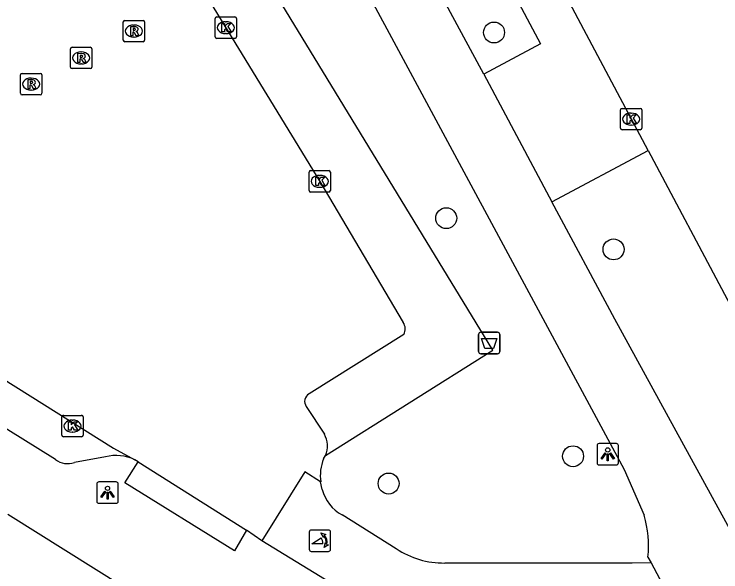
# Model space of a CAD drawing. Extents: x 159353 to 160616, y 385893 to 387321.
# Drawn here: x 159964.26 to 159997.29, y 386131.92 to 386158 of the extents above; entities that cross this region are included whole.
import ezdxf

# ---------------------------------------------------------------- set-up
doc = ezdxf.new("R2010")
doc.units = 0
for name, color, linetype in [('IMGEO_Afvalbak', 7, 'Continuous'), ('IMGEO_Boom', 7, 'Continuous'), ('IMGEO_Fietspad_gesloten', 7, 'Continuous'), ('IMGEO_Fietspad_open', 7, 'Continuous'), ('IMGEO_Kolk', 7, 'Continuous'), ('IMGEO_Lichtpunt', 7, 'Continuous'), ('IMGEO_Poller', 7, 'Continuous'), ('IMGEO_Rijbaan_lokaal_gesloten', 7, 'Continuous'), ('IMGEO_Rijbaan_lokaal_open', 7, 'Continuous'), ('IMGEO_Rioolput', 7, 'Continuous'), ('IMGEO_Voetpad_open', 7, 'Continuous')]:
    doc.layers.add(name, color=color, linetype=linetype)

msp = doc.modelspace()

# ---------------------------------------------------------------- linework, layer by layer
at = {"layer": 'IMGEO_Afvalbak'}
for p, q in [((159985.968, 386142.224), (159985.968, 386143.024)), ((159985.968, 386143.024), (159985.968, 386142.224)), ((159986.068, 386143.124), (159986.858, 386143.124)), ((159986.858, 386143.124), (159986.068, 386143.124)), ((159986.958, 386143.024), (159986.958, 386142.224)), ((159986.958, 386142.224), (159986.958, 386143.024)), ((159986.858, 386142.124), (159986.068, 386142.124)), ((159986.068, 386142.124), (159986.858, 386142.124))]:
    msp.add_line(p, q, dxfattribs=at)
msp.add_lwpolyline([(159986.111, 386142.838), (159986.815, 386142.838), (159986.666, 386142.368), (159986.26, 386142.368), (159986.111, 386142.838)], dxfattribs=at)
for centre, start, end in [((159986.068, 386143.024), 90, 180), ((159986.068, 386143.024), 90, 180), ((159986.858, 386143.024), 0, 90), ((159986.858, 386143.024), 360, 90), ((159986.068, 386142.224), 180, 270), ((159986.068, 386142.224), 180, 270), ((159986.858, 386142.224), 270, 0), ((159986.858, 386142.224), 270, 0)]:
    msp.add_arc(centre, 0.1, start, end, dxfattribs=at)
at = {"layer": 'IMGEO_Boom'}
for centre in [(159986.692, 386157.139), (159984.457, 386148.458), (159992.276, 386147), (159990.383, 386137.329), (159981.764, 386136.053)]:
    msp.add_circle(centre, 0.489, dxfattribs=at)
at = {"layer": 'IMGEO_Fietspad_gesloten'}
for points in [[(159974.818, 386170.289), (159974.862, 386170.207), (159974.839, 386170.023), (159992.769, 386136.711), (159993.701, 386134.571)], [(159986.208, 386155.184), (159983.413, 386160.403)], [(159986.208, 386155.184), (159989.396, 386149.231)], [(160004.296, 386122.107), (160003.519, 386123.316), (159992.339, 386143.735), (159989.396, 386149.231)], [(159993.882, 386132.612), (159994.029, 386132.345)], [(159994.029, 386132.345), (159996.777, 386127.186)]]:
    msp.add_lwpolyline(points, dxfattribs=at)
msp.add_arc((159988.815, 386133.132), 5.094, 354.1449, 16.4127, dxfattribs=at)
at = {"layer": 'IMGEO_Fietspad_open'}
for points in [[(159978.666, 386135.781), (159978.589, 386136.129)], [(159982.123, 386133.009), (159979.596, 386134.59)], [(159981.211, 386130.087), (159975.841, 386133.368)], [(159994.029, 386132.345), (159993.144, 386132.326), (159984.389, 386132.338)]]:
    msp.add_lwpolyline(points, dxfattribs=at)
for centre, radius, start, end in [((159980.455, 386136.219), 1.842, 193.7631, 242.2064), ((159984.338, 386136.329), 3.991, 236.2845, 270.7257)]:
    msp.add_arc(centre, radius, start, end, dxfattribs=at)
at = {"layer": 'IMGEO_Kolk'}
for p, q in [((159973.657, 386156.94), (159973.657, 386157.792)), ((159973.732, 386157.866), (159974.584, 386157.866)), ((159974.658, 386157.792), (159974.658, 386156.94)), ((159974.145, 386157.646), (159974.17, 386157.646)), ((159974.168, 386157.086), (159974.143, 386157.086)), ((159974.584, 386156.866), (159973.732, 386156.866)), ((159992.599, 386152.665), (159992.599, 386153.517)), ((159992.674, 386153.591), (159993.526, 386153.591)), ((159993.6, 386153.517), (159993.6, 386152.665)), ((159993.087, 386153.371), (159993.112, 386153.371)), ((159993.11, 386152.811), (159993.085, 386152.811)), ((159993.526, 386152.591), (159992.674, 386152.591)), ((159978.046, 386149.755), (159978.046, 386150.607)), ((159978.121, 386150.681), (159978.973, 386150.681)), ((159979.047, 386150.607), (159979.047, 386149.755)), ((159978.534, 386150.461), (159978.559, 386150.461)), ((159978.557, 386149.901), (159978.532, 386149.901)), ((159978.973, 386149.681), (159978.121, 386149.681)), ((159966.489, 386138.316), (159966.489, 386139.168)), ((159966.564, 386139.242), (159967.416, 386139.242)), ((159966.977, 386139.022), (159967.002, 386139.022)), ((159967.49, 386139.168), (159967.49, 386138.316)), ((159967, 386138.462), (159966.975, 386138.462)), ((159967.416, 386138.242), (159966.564, 386138.242))]:
    msp.add_line(p, q, dxfattribs=at)
for points in [[(159973.657, 386156.94), (159973.657, 386157.792)], [(159973.732, 386157.866), (159974.584, 386157.866)], [(159974.658, 386157.792), (159974.658, 386156.94)], [(159973.978, 386157.566), (159974.101, 386157.566), (159974.101, 386157.415), (159974.231, 386157.566), (159974.395, 386157.566), (159974.249, 386157.415), (159974.402, 386157.166), (159974.25, 386157.166), (159974.165, 386157.33), (159974.101, 386157.263), (159974.101, 386157.166), (159973.978, 386157.166), (159973.978, 386157.566)], [(159974.584, 386156.866), (159973.732, 386156.866)], [(159992.599, 386152.665), (159992.599, 386153.517)], [(159992.674, 386153.591), (159993.526, 386153.591)], [(159993.6, 386153.517), (159993.6, 386152.665)], [(159992.92, 386153.291), (159993.043, 386153.291), (159993.043, 386153.14), (159993.173, 386153.291), (159993.337, 386153.291), (159993.191, 386153.14), (159993.344, 386152.891), (159993.192, 386152.891), (159993.107, 386153.055), (159993.043, 386152.988), (159993.043, 386152.891), (159992.92, 386152.891), (159992.92, 386153.291)], [(159993.526, 386152.591), (159992.674, 386152.591)], [(159978.046, 386149.755), (159978.046, 386150.607)], [(159978.121, 386150.681), (159978.973, 386150.681)], [(159979.047, 386150.607), (159979.047, 386149.755)], [(159978.367, 386150.381), (159978.49, 386150.381), (159978.49, 386150.23), (159978.62, 386150.381), (159978.784, 386150.381), (159978.638, 386150.23), (159978.791, 386149.981), (159978.639, 386149.981), (159978.554, 386150.145), (159978.49, 386150.078), (159978.49, 386149.981), (159978.367, 386149.981), (159978.367, 386150.381)], [(159978.973, 386149.681), (159978.121, 386149.681)], [(159966.489, 386138.316), (159966.489, 386139.168)], [(159966.564, 386139.242), (159967.416, 386139.242)], [(159966.81, 386138.942), (159966.933, 386138.942), (159966.933, 386138.791), (159967.063, 386138.942), (159967.227, 386138.942), (159967.081, 386138.791), (159967.234, 386138.542), (159967.082, 386138.542), (159966.997, 386138.706), (159966.933, 386138.639), (159966.933, 386138.542), (159966.81, 386138.542), (159966.81, 386138.942)], [(159967.49, 386139.168), (159967.49, 386138.316)], [(159967.416, 386138.242), (159966.564, 386138.242)]]:
    msp.add_lwpolyline(points, dxfattribs=at)
for centre, start, end in [((159973.734, 386157.79), 91.552, 178.448), ((159973.734, 386157.79), 91.552, 178.448), ((159974.582, 386157.79), 1.552, 88.448), ((159974.582, 386157.79), 1.552, 88.448), ((159973.734, 386156.942), 181.552, 268.448), ((159973.734, 386156.942), 181.552, 268.448), ((159974.582, 386156.942), 271.552, 358.448), ((159974.582, 386156.942), 271.552, 358.448), ((159992.676, 386153.515), 91.552, 178.448), ((159992.676, 386153.515), 91.552, 178.448), ((159993.524, 386153.515), 1.552, 88.448), ((159993.524, 386153.515), 1.552, 88.448), ((159992.676, 386152.667), 181.552, 268.448), ((159992.676, 386152.667), 181.552, 268.448), ((159993.524, 386152.667), 271.552, 358.448), ((159993.524, 386152.667), 271.552, 358.448), ((159978.123, 386150.605), 91.552, 178.448), ((159978.123, 386150.605), 91.552, 178.448), ((159978.971, 386150.605), 1.552, 88.448), ((159978.971, 386150.605), 1.552, 88.448), ((159978.123, 386149.757), 181.552, 268.448), ((159978.123, 386149.757), 181.552, 268.448), ((159978.971, 386149.757), 271.552, 358.448), ((159978.971, 386149.757), 271.552, 358.448), ((159966.566, 386139.166), 91.552, 178.448), ((159966.566, 386139.166), 91.552, 178.448), ((159967.414, 386139.166), 1.552, 88.448), ((159967.414, 386139.166), 1.552, 88.448), ((159966.566, 386138.318), 181.552, 268.448), ((159966.566, 386138.318), 181.552, 268.448), ((159967.414, 386138.318), 271.552, 358.448), ((159967.414, 386138.318), 271.552, 358.448)]:
    msp.add_arc(centre, 0.0765, start, end, dxfattribs=at)
for centre, major_axis, ratio, start_param, end_param in [((159974.144, 386157.366), (-0.387, 0.002), 0.722429, 4.712389, 7.853982), ((159974.169, 386157.366), (-0.39, 0.002), 0.717154, 1.570796, 4.712389), ((159993.086, 386153.091), (-0.387, 0.002), 0.722429, 4.712389, 7.853982), ((159993.111, 386153.091), (-0.39, 0.002), 0.717154, 1.570796, 4.712389), ((159978.533, 386150.181), (-0.387, 0.002), 0.722429, 4.712389, 7.853982), ((159978.558, 386150.181), (-0.39, 0.002), 0.717154, 1.570796, 4.712389), ((159966.976, 386138.742), (-0.387, 0.002), 0.722429, 4.712389, 7.853982), ((159967.001, 386138.742), (-0.39, 0.002), 0.717154, 1.570796, 4.712389)]:
    msp.add_ellipse(centre, major_axis=major_axis, ratio=ratio, start_param=start_param, end_param=end_param, dxfattribs=at)
at = {"layer": 'IMGEO_Lichtpunt'}
for p, q in [((159991.505, 386137.826), (159991.505, 386137.019)), ((159991.505, 386137.826), (159991.505, 386137.019)), ((159992.407, 386137.921), (159991.599, 386137.921)), ((159992.407, 386137.921), (159991.599, 386137.921)), ((159992.501, 386137.019), (159992.501, 386137.826)), ((159992.501, 386137.019), (159992.501, 386137.826)), ((159991.599, 386136.925), (159992.407, 386136.925)), ((159991.599, 386136.925), (159992.407, 386136.925)), ((159968.129, 386136.033), (159968.129, 386135.226)), ((159968.129, 386136.033), (159968.129, 386135.226)), ((159969.031, 386136.128), (159968.223, 386136.128)), ((159969.031, 386136.128), (159968.223, 386136.128)), ((159969.125, 386135.226), (159969.125, 386136.033)), ((159969.125, 386135.226), (159969.125, 386136.033)), ((159968.223, 386135.132), (159969.031, 386135.132)), ((159968.223, 386135.132), (159969.031, 386135.132))]:
    msp.add_line(p, q, dxfattribs=at)
for points in [[(159991.879, 386137.49), (159991.918, 386137.462), (159991.73, 386137.2), (159991.692, 386137.227), (159991.879, 386137.49)], [(159991.981, 386137.442), (159992.028, 386137.442), (159992.028, 386137.12), (159991.981, 386137.12), (159991.981, 386137.442)], [(159992.091, 386137.462), (159992.129, 386137.489), (159992.316, 386137.227), (159992.277, 386137.199), (159992.091, 386137.462)], [(159968.503, 386135.697), (159968.542, 386135.669), (159968.354, 386135.407), (159968.316, 386135.434), (159968.503, 386135.697)], [(159968.605, 386135.649), (159968.652, 386135.649), (159968.652, 386135.327), (159968.605, 386135.327), (159968.605, 386135.649)], [(159968.715, 386135.669), (159968.753, 386135.696), (159968.94, 386135.434), (159968.901, 386135.406), (159968.715, 386135.669)]]:
    msp.add_lwpolyline(points, dxfattribs=at)
for centre in [(159992.004, 386137.624), (159968.628, 386135.831)]:
    msp.add_circle(centre, 0.0994, dxfattribs=at)
for centre, start, end in [((159991.599, 386137.826), 90, 180), ((159991.599, 386137.826), 90, 180), ((159992.407, 386137.826), 0, 90), ((159992.407, 386137.826), 0, 90), ((159991.599, 386137.019), 180, 270), ((159991.599, 386137.019), 180, 270), ((159992.407, 386137.019), 270, 0), ((159992.407, 386137.019), 270, 360), ((159968.223, 386136.033), 90, 180), ((159968.223, 386136.033), 90, 180), ((159969.031, 386136.033), 0, 90), ((159969.031, 386136.033), 0, 90), ((159968.223, 386135.226), 180, 270), ((159968.223, 386135.226), 180, 270), ((159969.031, 386135.226), 270, 0), ((159969.031, 386135.226), 270, 360)]:
    msp.add_arc(centre, 0.0946, start, end, dxfattribs=at)
at = {"layer": 'IMGEO_Poller'}
for p, q in [((159978.053, 386133.786), (159978.053, 386132.979)), ((159978.053, 386133.786), (159978.053, 386132.979)), ((159978.955, 386133.881), (159978.147, 386133.881)), ((159978.955, 386133.881), (159978.147, 386133.881)), ((159979.049, 386132.979), (159979.049, 386133.786)), ((159979.049, 386132.979), (159979.049, 386133.786)), ((159978.147, 386132.884), (159978.955, 386132.884)), ((159978.147, 386132.884), (159978.955, 386132.884))]:
    msp.add_line(p, q, dxfattribs=at)
for points in [[(159978.732, 386133.61), (159978.72, 386133.537), (159978.595, 386133.742)], [(159978.595, 386133.742), (159978.826, 386133.676), (159978.755, 386133.644)], [(159978.688, 386133.237), (159978.175, 386133.237), (159978.605, 386133.512)], [(159978.748, 386133.065), (159978.814, 386133.296), (159978.844, 386133.228)], [(159978.88, 386133.201), (159978.952, 386133.19), (159978.748, 386133.065)]]:
    msp.add_lwpolyline(points, dxfattribs=at)
for centre, radius, start, end in [((159978.147, 386133.786), 0.0946, 90, 180), ((159978.147, 386133.786), 0.0946, 90, 180), ((159978.374, 386133.297), 0.516, 349.3569, 42.2912), ((159978.955, 386133.786), 0.0946, 0, 90), ((159978.955, 386133.786), 0.0946, 0, 90), ((159978.36, 386133.287), 0.332, 351.3247, 42.4854), ((159978.374, 386133.297), 0.476, 351.7527, 41.1691), ((159978.147, 386132.979), 0.0946, 180, 270), ((159978.147, 386132.979), 0.0946, 180, 270), ((159978.955, 386132.979), 0.0946, 270, 0), ((159978.955, 386132.979), 0.0946, 270, 0)]:
    msp.add_arc(centre, radius, start, end, dxfattribs=at)
at = {"layer": 'IMGEO_Rijbaan_lokaal_gesloten'}
for points in [[(159993.895, 386151.619), (159986.822, 386164.942), (159986.342, 386165.831)], [(159993.895, 386151.619), (159997.583, 386144.671), (159999.552, 386141.276), (160000, 386140.437), (160004.004, 386132.942), (160008.316, 386124.971)]]:
    msp.add_lwpolyline(points, dxfattribs=at)
at = {"layer": 'IMGEO_Rijbaan_lokaal_open'}
for points in [[(159969.801, 386164.509), (159978.547, 386150.181), (159982.448, 386143.58)], [(159956.416, 386145.544), (159968.909, 386137.714), (159969.904, 386137.161)], [(159982.474, 386143.029), (159978.046, 386140.245)], [(159977.915, 386139.652), (159978.761, 386138.36)], [(159978.725, 386137.209), (159978.816, 386137.371)], [(159970.057, 386137.076), (159969.904, 386137.161)], [(159970.057, 386137.076), (159975.12, 386133.876)], [(159978.589, 386136.129), (159977.845, 386136.596), (159975.841, 386133.368)], [(159975.841, 386133.368), (159975.12, 386133.876)]]:
    msp.add_lwpolyline(points, dxfattribs=at)
for centre, radius, start, end in [((159982.007, 386143.283), 0.532, 331.4735, 33.9297), ((159978.252, 386139.888), 0.412, 120.0533, 215.0324), ((159977.843, 386137.813), 1.069, 335.5776, 30.7885), ((159980.675, 386136.415), 2.105, 157.8405, 187.805)]:
    msp.add_arc(centre, radius, start, end, dxfattribs=at)
at = {"layer": 'IMGEO_Rioolput'}
for p, q in [((159969.36, 386156.781), (159969.36, 386157.633)), ((159969.435, 386157.707), (159970.287, 386157.707)), ((159969.848, 386157.487), (159969.873, 386157.487)), ((159970.361, 386157.633), (159970.361, 386156.781)), ((159969.871, 386156.927), (159969.846, 386156.927)), ((159966.971, 386156.452), (159967.823, 386156.452)), ((159970.287, 386156.707), (159969.435, 386156.707)), ((159966.896, 386155.526), (159966.896, 386156.378)), ((159967.384, 386156.232), (159967.409, 386156.232)), ((159967.897, 386156.378), (159967.897, 386155.526)), ((159967.823, 386155.452), (159966.971, 386155.452)), ((159967.407, 386155.672), (159967.382, 386155.672)), ((159964.56, 386154.301), (159964.56, 386155.153)), ((159964.635, 386155.227), (159965.487, 386155.227)), ((159965.561, 386155.153), (159965.561, 386154.301)), ((159965.048, 386155.007), (159965.073, 386155.007)), ((159965.071, 386154.447), (159965.046, 386154.447)), ((159965.487, 386154.227), (159964.635, 386154.227))]:
    msp.add_line(p, q, dxfattribs=at)
for points in [[(159969.36, 386156.781), (159969.36, 386157.633)], [(159969.435, 386157.707), (159970.287, 386157.707)], [(159970.361, 386157.633), (159970.361, 386156.781)], [(159969.949, 386157.405), (159969.697, 386157.407), (159969.697, 386157.007)], [(159969.697, 386157.007), (159969.821, 386157.007), (159969.821, 386157.169), (159969.832, 386157.169)], [(159969.875, 386157.326), (159969.821, 386157.326), (159969.821, 386157.245)], [(159969.821, 386157.245), (159969.873, 386157.245)], [(159969.879, 386157.14), (159969.95, 386157.007), (159970.09, 386157.007), (159970.025, 386157.133)], [(159966.971, 386156.452), (159967.823, 386156.452)], [(159970.287, 386156.707), (159969.435, 386156.707)], [(159966.896, 386155.526), (159966.896, 386156.378)], [(159967.485, 386156.15), (159967.233, 386156.152), (159967.233, 386155.752)], [(159967.897, 386156.378), (159967.897, 386155.526)], [(159967.233, 386155.752), (159967.357, 386155.752), (159967.357, 386155.914), (159967.368, 386155.914)], [(159967.411, 386156.071), (159967.357, 386156.071), (159967.357, 386155.99)], [(159967.357, 386155.99), (159967.409, 386155.99)], [(159967.415, 386155.885), (159967.486, 386155.752), (159967.626, 386155.752), (159967.561, 386155.878)], [(159967.823, 386155.452), (159966.971, 386155.452)], [(159964.56, 386154.301), (159964.56, 386155.153)], [(159964.635, 386155.227), (159965.487, 386155.227)], [(159965.561, 386155.153), (159965.561, 386154.301)], [(159965.149, 386154.925), (159964.897, 386154.927), (159964.897, 386154.527)], [(159965.075, 386154.846), (159965.021, 386154.846), (159965.021, 386154.765)], [(159964.897, 386154.527), (159965.021, 386154.527), (159965.021, 386154.689), (159965.032, 386154.689)], [(159965.021, 386154.765), (159965.073, 386154.765)], [(159965.079, 386154.66), (159965.15, 386154.527), (159965.29, 386154.527), (159965.225, 386154.653)], [(159965.487, 386154.227), (159964.635, 386154.227)]]:
    msp.add_lwpolyline(points, dxfattribs=at)
for centre, radius, start, end in [((159969.437, 386157.631), 0.0765, 91.552, 178.448), ((159969.437, 386157.631), 0.0765, 91.552, 178.448), ((159970.285, 386157.631), 0.0765, 1.552, 88.448), ((159970.285, 386157.631), 0.0765, 1.552, 88.448), ((159969.831, 386157.116), 0.0533, 26.0293, 88.6989), ((159969.857, 386157.434), 0.19, 274.7715, 282.9687), ((159969.881, 386157.23), 0.0964, 77.0061, 93.1865), ((159969.895, 386157.287), 0.0378, 276.6634, 79.6772), ((159969.948, 386157.295), 0.109, 350.3612, 89.416), ((159969.946, 386157.295), 0.112, 277.5842, 350.9817), ((159969.93, 386157.08), 0.108, 29.5134, 73.7905), ((159969.437, 386156.783), 0.0765, 181.552, 268.448), ((159969.437, 386156.783), 0.0765, 181.552, 268.448), ((159970.285, 386156.783), 0.0765, 271.552, 358.448), ((159970.285, 386156.783), 0.0765, 271.552, 358.448), ((159966.973, 386156.376), 0.0765, 91.552, 178.448), ((159966.973, 386156.376), 0.0765, 91.552, 178.448), ((159967.821, 386156.376), 0.0765, 1.552, 88.448), ((159967.821, 386156.376), 0.0765, 1.552, 88.448), ((159967.484, 386156.04), 0.109, 350.3612, 89.416), ((159967.367, 386155.861), 0.0533, 26.0293, 88.6989), ((159967.393, 386156.179), 0.19, 274.7715, 282.9687), ((159967.417, 386155.975), 0.0964, 77.0061, 93.1865), ((159967.431, 386156.032), 0.0378, 276.6634, 79.6772), ((159967.482, 386156.04), 0.112, 277.5842, 350.9817), ((159967.466, 386155.825), 0.108, 29.5134, 73.7905), ((159966.973, 386155.528), 0.0765, 181.552, 268.448), ((159966.973, 386155.528), 0.0765, 181.552, 268.448), ((159967.821, 386155.528), 0.0765, 271.552, 358.448), ((159967.821, 386155.528), 0.0765, 271.552, 358.448), ((159964.637, 386155.151), 0.0765, 91.552, 178.448), ((159964.637, 386155.151), 0.0765, 91.552, 178.448), ((159965.485, 386155.151), 0.0765, 1.552, 88.448), ((159965.485, 386155.151), 0.0765, 1.552, 88.448), ((159965.057, 386154.954), 0.19, 274.7715, 282.9687), ((159965.081, 386154.75), 0.0964, 77.0061, 93.1865), ((159965.095, 386154.807), 0.0378, 276.6634, 79.6772), ((159965.148, 386154.815), 0.109, 350.3612, 89.416), ((159965.146, 386154.815), 0.112, 277.5842, 350.9817), ((159965.031, 386154.636), 0.0533, 26.0293, 88.6989), ((159965.13, 386154.6), 0.108, 29.5134, 73.7905), ((159964.637, 386154.303), 0.0765, 181.552, 268.448), ((159964.637, 386154.303), 0.0765, 181.552, 268.448), ((159965.485, 386154.303), 0.0765, 271.552, 358.448), ((159965.485, 386154.303), 0.0765, 271.552, 358.448)]:
    msp.add_arc(centre, radius, start, end, dxfattribs=at)
for centre, major_axis, ratio, start_param, end_param in [((159969.847, 386157.207), (-0.387, 0.002), 0.722429, 4.712389, 7.853982), ((159969.872, 386157.207), (-0.39, 0.002), 0.717154, 1.570796, 4.712389), ((159967.383, 386155.952), (-0.387, 0.002), 0.722429, 4.712389, 7.853982), ((159967.408, 386155.952), (-0.39, 0.002), 0.717154, 1.570796, 4.712389), ((159965.047, 386154.727), (-0.387, 0.002), 0.722429, 4.712389, 7.853982), ((159965.072, 386154.727), (-0.39, 0.002), 0.717154, 1.570796, 4.712389)]:
    msp.add_ellipse(centre, major_axis=major_axis, ratio=ratio, start_param=start_param, end_param=end_param, dxfattribs=at)
at = {"layer": 'IMGEO_Voetpad_open'}
for points in [[(159978.816, 386137.371), (159986.632, 386142.292), (159975.607, 386160.397), (159976.127, 386162.001), (159976.539, 386163.74), (159973.062, 386169.319)], [(159983.413, 386160.403), (159986.091, 386161.824), (159988.862, 386156.605), (159986.208, 386155.184)], [(159989.396, 386149.231), (159993.895, 386151.619)], [(159966.195, 386137.176), (159955.169, 386144.035)], [(159968.535, 386137.297), (159967.079, 386137.036)], [(159975.12, 386133.876), (159974.558, 386132.901), (159969.442, 386136.09), (159970.057, 386137.076)], [(159963.968, 386134.626), (159969.395, 386131.227), (159969.094, 386130.7), (159974.018, 386127.661)]]:
    msp.add_lwpolyline(points, dxfattribs=at)
for centre, radius, start, end in [((159969.041, 386135.433), 1.932, 63.4669, 105.1865), ((159966.767, 386137.93), 0.947, 232.7904, 289.2111)]:
    msp.add_arc(centre, radius, start, end, dxfattribs=at)

doc.saveas('drawing.dxf')
